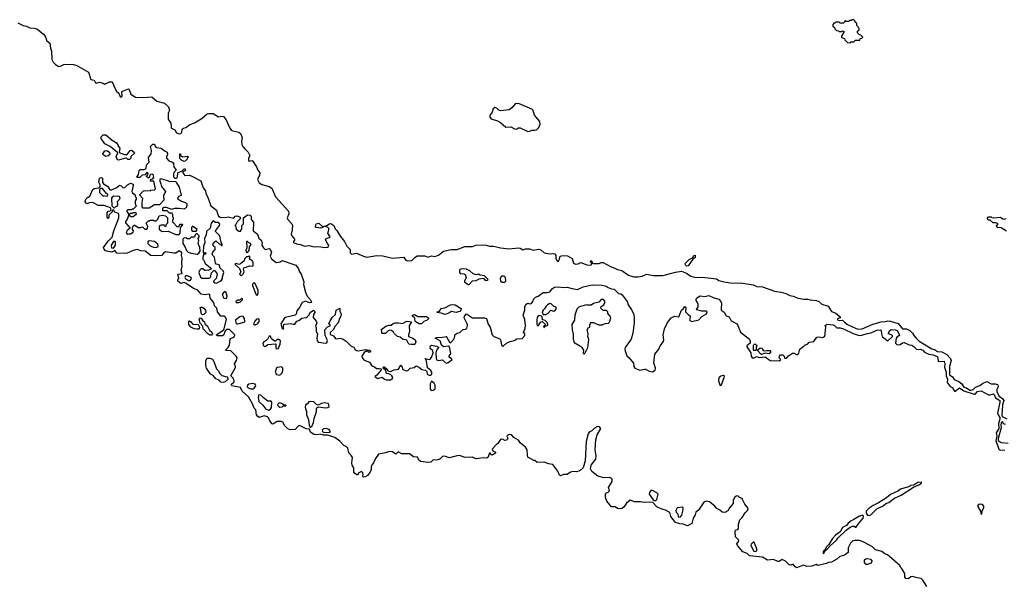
# Model space of a CAD drawing. Extents: x 1861455 to 2058065, y 200073 to 437907.
# Tile 329 of 574: x 1949016 to 1960560, y 316812 to 323410. Entities that reach past the tile are written whole.
import ezdxf

# ---------------------------------------------------------------- set-up
doc = ezdxf.new("R2010")
doc.units = 0

msp = doc.modelspace()

# ---------------------------------------------------------------- linework, layer by layer
at = {"layer": '0CON05XD'}
for points in [[(1948995, 323373), (1949055, 323343), (1949096, 323335), (1949133, 323313), (1949185, 323312), (1949215, 323302), (1949291, 323245), (1949316, 323216), (1949333, 323163), (1949368, 323135), (1949377, 323075), (1949389, 323039), (1949393, 322945), (1949407, 322913), (1949437, 322885), (1949475, 322863), (1949496, 322864), (1949535, 322886), (1949555, 322890), (1949645, 322883), (1949685, 322873), (1949824, 322794), (1949850, 322710), (1949890, 322700), (1949905, 322670), (1949914, 322664), (1949952, 322678), (1949995, 322666), (1950015, 322655), (1950067, 322683), (1950095, 322682), (1950107, 322667), (1950126, 322615), (1950151, 322571), (1950177, 322547), (1950195, 322504), (1950207, 322505), (1950219, 322515), (1950212, 322568), (1950290, 322600), (1950301, 322591), (1950317, 322535), (1950375, 322500), (1950465, 322497), (1950565, 322507), (1950625, 322453), (1950715, 322431), (1950759, 322389), (1950772, 322345), (1950758, 322312), (1950757, 322245), (1950788, 322195), (1950793, 322143), (1950803, 322133), (1950835, 322117), (1950855, 322083), (1950885, 322073), (1950905, 322076), (1950915, 322086), (1950922, 322125), (1950935, 322139), (1950965, 322145), (1951005, 322178), (1951075, 322206), (1951155, 322257), (1951215, 322305), (1951235, 322310), (1951285, 322308), (1951345, 322270), (1951385, 322278), (1951404, 322274), (1951436, 322236), (1951471, 322155), (1951495, 322115), (1951515, 322105), (1951585, 322091), (1951605, 322077), (1951623, 322027), (1951617, 321985), (1951620, 321945), (1951631, 321921), (1951655, 321895), (1951695, 321855), (1951712, 321825), (1951714, 321815), (1951698, 321785), (1951700, 321755), (1951715, 321750), (1951735, 321758), (1951745, 321754), (1951793, 321685), (1951807, 321647), (1951830, 321615), (1951828, 321585), (1951806, 321535), (1951825, 321498), (1951855, 321476), (1951942, 321452), (1951971, 321435), (1952015, 321331), (1952166, 321165), (1952172, 321135), (1952153, 321085), (1952160, 321065), (1952205, 321015), (1952215, 320995), (1952212, 320945), (1952198, 320895), (1952205, 320875), (1952237, 320835), (1952237, 320823), (1952224, 320805), (1952226, 320796), (1952275, 320777), (1952308, 320775), (1952355, 320755), (1952408, 320762), (1952465, 320748), (1952501, 320749), (1952545, 320748), (1952593, 320737), (1952625, 320742), (1952638, 320752), (1952640, 320765), (1952621, 320791), (1952601, 320835), (1952610, 320845), (1952644, 320855), (1952657, 320865), (1952627, 320905), (1952640, 320945), (1952640, 320960), (1952625, 320978), (1952582, 320985), (1952625, 321002), (1952645, 321017), (1952665, 321021), (1952699, 320995), (1952716, 320956), (1952735, 320938), (1952778, 320868), (1952825, 320809), (1952851, 320755), (1952889, 320715), (1952892, 320675), (1952905, 320660), (1952965, 320673), (1953045, 320636), (1953085, 320625), (1953205, 320643), (1953275, 320642), (1953385, 320615), (1953515, 320627), (1953545, 320589), (1953565, 320581), (1953615, 320585), (1953647, 320623), (1953675, 320642), (1953765, 320640), (1953805, 320627), (1953845, 320642), (1953885, 320634), (1953925, 320647), (1953985, 320695), (1954073, 320717), (1954145, 320715), (1954235, 320750), (1954325, 320752), (1954365, 320765), (1954445, 320770), (1954485, 320767), (1954525, 320755), (1954575, 320756), (1954655, 320735), (1954755, 320724), (1954865, 320734), (1954885, 320730), (1954915, 320712), (1954945, 320721), (1954995, 320724), (1955035, 320706), (1955099, 320719), (1955125, 320710), (1955166, 320676), (1955230, 320665), (1955265, 320670), (1955290, 320665), (1955303, 320645), (1955303, 320615), (1955312, 320585), (1955325, 320574), (1955335, 320580), (1955345, 320600), (1955354, 320636), (1955384, 320646), (1955439, 320639), (1955495, 320610), (1955511, 320555), (1955533, 320543), (1955562, 320548), (1955595, 320563), (1955665, 320534), (1955705, 320531), (1955718, 320535), (1955723, 320545), (1955708, 320575), (1955714, 320586), (1955725, 320577), (1955727, 320557), (1955745, 320549), (1955809, 320551), (1955835, 320563), (1955855, 320563), (1955944, 320515), (1955995, 320498), (1956025, 320480), (1956075, 320470), (1956155, 320414), (1956215, 320393), (1956266, 320394), (1956316, 320404), (1956365, 320424), (1956445, 320409), (1956555, 320410), (1956588, 320418), (1956705, 320450), (1956775, 320460), (1956835, 320438), (1956883, 320403), (1956945, 320386), (1957015, 320389), (1957125, 320379), (1957185, 320370), (1957215, 320353), (1957275, 320336), (1957346, 320326), (1957495, 320321), (1957615, 320302), (1957660, 320280), (1957726, 320276), (1957865, 320225), (1957944, 320214), (1957998, 320198), (1958045, 320175), (1958085, 320169), (1958143, 320145), (1958211, 320131), (1958255, 320133), (1958285, 320125), (1958359, 320119), (1958385, 320105), (1958419, 320075), (1958495, 320049), (1958535, 319987), (1958585, 319967), (1958637, 319925), (1958635, 319912), (1958605, 319902), (1958605, 319890), (1958625, 319884), (1958665, 319888), (1958685, 319863), (1958720, 319835), (1958825, 319787), (1958855, 319781), (1958895, 319784), (1959020, 319840), (1959115, 319868), (1959165, 319871), (1959195, 319879), (1959225, 319875), (1959315, 319848), (1959366, 319786), (1959415, 319784), (1959452, 319765), (1959484, 319735), (1959502, 319702), (1959525, 319674), (1959561, 319641), (1959710, 319550), (1959742, 319542), (1959775, 319520), (1959827, 319517), (1959887, 319485), (1959928, 319438), (1959937, 319415), (1959917, 319345), (1959917, 319245), (1959953, 319223), (1959972, 319192), (1960028, 319168), (1960061, 319141), (1960085, 319101), (1960115, 319092), (1960155, 319065), (1960171, 319065), (1960195, 319075), (1960221, 319099), (1960275, 319120), (1960305, 319143), (1960355, 319166), (1960405, 319140), (1960455, 319141), (1960485, 319127), (1960490, 319105), (1960472, 319075), (1960474, 319045), (1960500, 318995), (1960543, 318965), (1960554, 318945), (1960539, 318895), (1960535, 318825), (1960531, 318775), (1960535, 318755), (1960588, 318728)], [(1958755, 323140), (1958765, 323150), (1958795, 323150), (1958815, 323170), (1958865, 323170), (1958872, 323188), (1958888, 323192), (1958900, 323205), (1958878, 323228), (1958862, 323232), (1958840, 323255), (1958840, 323275), (1958858, 323292), (1958860, 323305), (1958850, 323315), (1958848, 323328), (1958832, 323342), (1958830, 323365), (1958812, 323382), (1958808, 323398), (1958795, 323410), (1958775, 323410), (1958765, 323400), (1958745, 323400), (1958735, 323390), (1958705, 323390), (1958695, 323400), (1958688, 323382), (1958675, 323370), (1958635, 323370), (1958625, 323380), (1958585, 323380), (1958575, 323370), (1958562, 323368), (1958550, 323355), (1958550, 323335), (1958568, 323318), (1958572, 323302), (1958592, 323282), (1958615, 323280), (1958625, 323270), (1958655, 323270), (1958665, 323280), (1958680, 323275), (1958680, 323265), (1958650, 323215), (1958652, 323202), (1958685, 323190), (1958692, 323172), (1958722, 323142), (1958755, 323140)], [(1954975, 322100), (1954995, 322103), (1955025, 322114), (1955055, 322113), (1955075, 322120), (1955103, 322145), (1955120, 322185), (1955113, 322215), (1955051, 322291), (1955036, 322344), (1955021, 322361), (1954865, 322427), (1954825, 322422), (1954787, 322375), (1954755, 322354), (1954655, 322341), (1954635, 322348), (1954611, 322371), (1954585, 322382), (1954567, 322365), (1954554, 322325), (1954529, 322285), (1954529, 322265), (1954545, 322246), (1954618, 322225), (1954655, 322204), (1954715, 322150), (1954775, 322154), (1954825, 322128), (1954845, 322130), (1954865, 322143), (1954883, 322143), (1954975, 322100)], [(1950175, 321762), (1950162, 321765), (1950148, 321805), (1950168, 321848), (1950075, 321923), (1950016, 321956), (1949970, 322015), (1949970, 322035), (1949995, 322058), (1950025, 322060), (1950099, 321999), (1950152, 321965), (1950170, 321935), (1950170, 321925), (1950190, 321905), (1950182, 321852), (1950245, 321830), (1950275, 321830), (1950313, 321877), (1950325, 321878), (1950358, 321855), (1950360, 321845), (1950320, 321805), (1950318, 321785), (1950305, 321770), (1950285, 321772), (1950267, 321787), (1950255, 321788), (1950175, 321762)], [(1950025, 321807), (1949993, 321825), (1949991, 321835), (1950015, 321872), (1950037, 321877), (1950068, 321855), (1950072, 321835), (1950055, 321813), (1950025, 321807)], [(1950505, 321580), (1950520, 321590), (1950523, 321605), (1950518, 321615), (1950505, 321620), (1950488, 321592), (1950453, 321587), (1950425, 321560), (1950395, 321560), (1950390, 321565), (1950407, 321593), (1950417, 321643), (1950428, 321652), (1950477, 321653), (1950498, 321665), (1950503, 321707), (1950532, 321738), (1950528, 321792), (1950558, 321835), (1950560, 321875), (1950548, 321922), (1950575, 321950), (1950595, 321950), (1950606, 321926), (1950622, 321912), (1950675, 321903), (1950712, 321872), (1950745, 321858), (1950748, 321828), (1950738, 321802), (1950738, 321785), (1950763, 321753), (1950798, 321745), (1950812, 321735), (1950820, 321725), (1950823, 321683), (1950850, 321645), (1950823, 321617), (1950818, 321595), (1950818, 321568), (1950835, 321550), (1950855, 321550), (1950868, 321562), (1950870, 321615), (1950875, 321620), (1950918, 321632), (1950945, 321662), (1950955, 321662), (1950959, 321641), (1950930, 321625), (1950930, 321615), (1950954, 321584), (1951005, 321587), (1951036, 321576), (1951139, 321519), (1951168, 321438), (1951196, 321405), (1951200, 321370), (1951219, 321335), (1951256, 321226), (1951322, 321175), (1951336, 321136), (1951346, 321106), (1951365, 321093), (1951425, 321089), (1951462, 321098), (1951525, 321082), (1951542, 321105), (1951565, 321110), (1951600, 321095), (1951600, 321075), (1951565, 321040), (1951548, 321002), (1951540, 320995), (1951550, 320985), (1951555, 320952), (1951585, 320930), (1951608, 320932), (1951610, 320945), (1951620, 320955), (1951620, 320995), (1951640, 321015), (1951640, 321085), (1951685, 321120), (1951719, 321119), (1951730, 321105), (1951728, 321065), (1951756, 321035), (1951754, 320934), (1951803, 320895), (1951819, 320849), (1951847, 320825), (1951860, 320795), (1951854, 320765), (1951873, 320733), (1951895, 320716), (1951940, 320725), (1951962, 320705), (1951968, 320685), (1951954, 320636), (1951967, 320607), (1952023, 320563), (1952070, 320570), (1952095, 320588), (1952255, 320530), (1952285, 320487), (1952296, 320455), (1952316, 320425), (1952349, 320335), (1952343, 320305), (1952367, 320215), (1952387, 320167), (1952425, 320123), (1952437, 320093), (1952415, 320091), (1952365, 320108), (1952329, 320095), (1952296, 320034), (1952264, 319995), (1952258, 319955), (1952246, 319944), (1952134, 319916), (1952118, 319905), (1952078, 319842), (1952090, 319795), (1952108, 319782), (1952108, 319822), (1952113, 319837), (1952121, 319839), (1952195, 319849), (1952225, 319838), (1952240, 319840), (1952265, 319873), (1952288, 319882), (1952325, 319910), (1952375, 319917), (1952386, 319924), (1952406, 319944), (1952425, 319982), (1952455, 320000), (1952465, 320000), (1952480, 319985), (1952459, 319951), (1952458, 319918), (1952493, 319875), (1952501, 319855), (1952486, 319815), (1952492, 319795), (1952491, 319755), (1952506, 319725), (1952500, 319675), (1952503, 319643), (1952515, 319630), (1952605, 319616), (1952616, 319624), (1952626, 319645), (1952615, 319674), (1952598, 319705), (1952592, 319775), (1952625, 319810), (1952655, 319820), (1952655, 319830), (1952640, 319845), (1952655, 319877), (1952685, 319922), (1952719, 319951), (1952728, 320005), (1952768, 320028), (1952771, 319991), (1952786, 319956), (1952783, 319935), (1952764, 319906), (1952751, 319855), (1952713, 319817), (1952692, 319775), (1952657, 319743), (1952658, 319718), (1952694, 319704), (1952713, 319675), (1952725, 319669), (1952775, 319676), (1952810, 319665), (1952845, 319642), (1952903, 319583), (1952935, 319571), (1952947, 319547), (1952965, 319531), (1952985, 319526), (1953075, 319542), (1953118, 319535), (1953128, 319525), (1953128, 319515), (1953115, 319508), (1953085, 319528), (1953054, 319506), (1953029, 319465), (1953032, 319445), (1953055, 319418), (1953119, 319395), (1953145, 319350), (1953175, 319339), (1953200, 319320), (1953231, 319321), (1953253, 319315), (1953254, 319305), (1953205, 319242), (1953180, 319225), (1953215, 319203), (1953265, 319217), (1953293, 319193), (1953315, 319187), (1953365, 319186), (1953386, 319204), (1953390, 319215), (1953380, 319235), (1953366, 319246), (1953345, 319256), (1953315, 319260), (1953308, 319298), (1953277, 319325), (1953285, 319342), (1953315, 319316), (1953331, 319291), (1953365, 319283), (1953405, 319305), (1953458, 319312), (1953485, 319358), (1953495, 319347), (1953509, 319309), (1953547, 319293), (1953565, 319298), (1953595, 319322), (1953640, 319330), (1953665, 319351), (1953705, 319332), (1953729, 319309), (1953775, 319302), (1953788, 319285), (1953795, 319253), (1953815, 319241), (1953838, 319242), (1953849, 319255), (1953848, 319275), (1953835, 319297), (1953798, 319328), (1953787, 319407), (1953770, 319435), (1953815, 319426), (1953829, 319431), (1953843, 319447), (1953864, 319505), (1953859, 319525), (1953829, 319555), (1953834, 319585), (1953845, 319593), (1953902, 319582), (1953925, 319570), (1953927, 319565), (1953904, 319535), (1953894, 319505), (1953897, 319437), (1953903, 319423), (1953925, 319415), (1953975, 319420), (1954005, 319390), (1954025, 319383), (1954041, 319389), (1954086, 319425), (1954075, 319442), (1954065, 319440), (1954052, 319452), (1954051, 319465), (1954069, 319495), (1954055, 319572), (1954045, 319583), (1953984, 319574), (1953962, 319595), (1953946, 319646), (1953888, 319675), (1953906, 319684), (1953975, 319686), (1954015, 319694), (1954025, 319685), (1954055, 319630), (1954062, 319622), (1954070, 319625), (1954111, 319669), (1954122, 319718), (1954145, 319733), (1954175, 319740), (1954215, 319777), (1954245, 319782), (1954257, 319793), (1954268, 319822), (1954267, 319835), (1954227, 319915), (1954233, 319935), (1954255, 319960), (1954323, 319913), (1954465, 319915), (1954489, 319905), (1954508, 319838), (1954531, 319805), (1954556, 319716), (1954576, 319695), (1954645, 319668), (1954657, 319645), (1954663, 319595), (1954675, 319582), (1954685, 319581), (1954722, 319618), (1954765, 319638), (1954813, 319647), (1954845, 319666), (1954907, 319673), (1954938, 319705), (1954938, 319725), (1954923, 319745), (1954941, 319789), (1954946, 319825), (1954938, 319895), (1954917, 319945), (1954940, 320005), (1954939, 320045), (1954956, 320075), (1954975, 320084), (1954998, 320078), (1955015, 320082), (1955034, 320105), (1955043, 320135), (1955064, 320155), (1955095, 320166), (1955155, 320211), (1955205, 320212), (1955232, 320218), (1955261, 320259), (1955285, 320272), (1955335, 320278), (1955395, 320270), (1955435, 320273), (1955495, 320258), (1955555, 320245), (1955623, 320277), (1955728, 320302), (1955846, 320296), (1955893, 320285), (1955915, 320269), (1955955, 320252), (1955985, 320249), (1956035, 320199), (1956065, 320194), (1956080, 320185), (1956137, 320107), (1956149, 320065), (1956186, 320016), (1956211, 319965), (1956220, 319925), (1956221, 319855), (1956205, 319733), (1956185, 319665), (1956114, 319565), (1956110, 319545), (1956114, 319525), (1956135, 319467), (1956158, 319448), (1956211, 319381), (1956217, 319345), (1956228, 319325), (1956285, 319302), (1956340, 319310), (1956355, 319310), (1956395, 319288), (1956435, 319280), (1956468, 319302), (1956471, 319325), (1956452, 319385), (1956464, 319486), (1956510, 319545), (1956526, 319585), (1956566, 319635), (1956570, 319655), (1956559, 319715), (1956575, 319785), (1956612, 319858), (1956655, 319914), (1956695, 319933), (1956745, 319926), (1956774, 320005), (1956797, 320023), (1956815, 320048), (1956827, 320035), (1956823, 319985), (1956853, 319953), (1956881, 319935), (1956870, 319885), (1956895, 319869), (1956978, 319892), (1957015, 319930), (1957070, 319960), (1957077, 319985), (1957065, 319992), (1957015, 319991), (1956955, 320008), (1956950, 320015), (1956970, 320040), (1956969, 320075), (1956944, 320126), (1956955, 320147), (1956995, 320170), (1957053, 320163), (1957095, 320177), (1957145, 320154), (1957215, 320133), (1957237, 320107), (1957246, 320086), (1957239, 320015), (1957242, 320002), (1957275, 319980), (1957299, 319939), (1957334, 319924), (1957357, 319877), (1957429, 319845), (1957467, 319747), (1957572, 319665), (1957582, 319635), (1957582, 319618), (1957542, 319585), (1957540, 319575), (1957590, 319505), (1957594, 319464), (1957605, 319443), (1957626, 319444), (1957655, 319460), (1957685, 319450), (1957755, 319458), (1957814, 319414), (1957922, 319408), (1957940, 319425), (1957922, 319445), (1957923, 319465), (1957935, 319478), (1957965, 319480), (1957980, 319465), (1957982, 319442), (1958005, 319440), (1958031, 319469), (1958075, 319498), (1958095, 319500), (1958124, 319484), (1958140, 319485), (1958152, 319498), (1958164, 319546), (1958220, 319595), (1958255, 319610), (1958273, 319627), (1958325, 319636), (1958363, 319687), (1958385, 319692), (1958425, 319684), (1958454, 319695), (1958468, 319805), (1958460, 319825), (1958485, 319840), (1958555, 319832), (1958571, 319825), (1958596, 319796), (1958635, 319798), (1958674, 319786), (1958790, 319730), (1958857, 319707), (1958885, 319709), (1958955, 319730), (1958995, 319736), (1959065, 319771), (1959108, 319775), (1959117, 319765), (1959119, 319725), (1959129, 319695), (1959185, 319648), (1959195, 319646), (1959249, 319695), (1959248, 319705), (1959235, 319715), (1959203, 319725), (1959202, 319735), (1959215, 319760), (1959235, 319778), (1959282, 319775), (1959305, 319764), (1959332, 319715), (1959331, 319705), (1959301, 319689), (1959293, 319677), (1959283, 319615), (1959305, 319599), (1959338, 319602)], [(1950945, 321748), (1950913, 321763), (1950892, 321782), (1950892, 321838), (1950900, 321835), (1950902, 321822), (1950923, 321803), (1950988, 321808), (1950990, 321795), (1950980, 321785), (1950980, 321775), (1950955, 321750), (1950945, 321748)], [(1957545, 317649), (1957556, 317665), (1957554, 317685), (1957517, 317727), (1957492, 317785), (1957485, 317794), (1957455, 317806), (1957435, 317826), (1957415, 317823), (1957399, 317811), (1957382, 317775), (1957380, 317735), (1957338, 317685), (1957320, 317650), (1957285, 317631), (1957253, 317633), (1957225, 317659), (1957189, 317679), (1957168, 317705), (1957105, 317758), (1957065, 317763), (1957039, 317751), (1956975, 317658), (1956944, 317635), (1956937, 317605), (1956914, 317565), (1956895, 317503), (1956845, 317474), (1956795, 317493), (1956755, 317498), (1956704, 317514), (1956649, 317585), (1956640, 317630), (1956589, 317659), (1956545, 317670), (1956485, 317699), (1956438, 317748), (1956406, 317754), (1956335, 317747), (1956295, 317755), (1956225, 317756), (1956175, 317777), (1956130, 317740), (1956095, 317690), (1956075, 317679), (1956045, 317675), (1956025, 317678), (1955996, 317696), (1955955, 317698), (1955901, 317765), (1955883, 317805), (1955885, 317845), (1955895, 317862), (1955915, 317868), (1955932, 317885), (1955919, 317925), (1955962, 317995), (1955961, 318021), (1955950, 318035), (1955935, 318041), (1955865, 318038), (1955795, 318057), (1955725, 318112), (1955710, 318145), (1955716, 318185), (1955770, 318255), (1955773, 318297), (1955762, 318365), (1955769, 318485), (1955788, 318542), (1955831, 318615), (1955815, 318637), (1955790, 318640), (1955755, 318621), (1955723, 318587), (1955692, 318575), (1955680, 318555), (1955659, 318465), (1955644, 318235), (1955622, 318155), (1955588, 318122), (1955571, 318115), (1955545, 318109), (1955505, 318112), (1955475, 318103), (1955435, 318078), (1955392, 318075), (1955355, 318062), (1955345, 318068), (1955327, 318117), (1955265, 318193), (1955215, 318200), (1955165, 318223), (1955085, 318218), (1955055, 318242), (1955045, 318242), (1954975, 318281), (1954968, 318305), (1954964, 318365), (1954947, 318397), (1954887, 318445), (1954865, 318478), (1954810, 318510), (1954783, 318543), (1954756, 318546), (1954732, 318535), (1954727, 318525), (1954739, 318495), (1954725, 318479), (1954705, 318477), (1954675, 318490), (1954655, 318486), (1954621, 318439), (1954601, 318425), (1954556, 318375), (1954563, 318355), (1954595, 318340), (1954596, 318325), (1954555, 318302), (1954545, 318307), (1954535, 318327), (1954525, 318326), (1954505, 318275), (1954493, 318267), (1954455, 318273), (1954365, 318262), (1954325, 318278), (1954235, 318275), (1954185, 318295), (1954155, 318298), (1954055, 318271), (1953995, 318293), (1953975, 318286), (1953945, 318259), (1953922, 318248), (1953905, 318243), (1953865, 318249), (1953835, 318223), (1953805, 318217), (1953715, 318228), (1953695, 318245), (1953681, 318281), (1953635, 318285), (1953585, 318318), (1953495, 318319), (1953455, 318341), (1953425, 318315), (1953385, 318341), (1953356, 318346), (1953285, 318325), (1953224, 318316), (1953187, 318263), (1953165, 318215), (1953148, 318195), (1953138, 318165), (1953137, 318135), (1953125, 318104), (1953094, 318065), (1953065, 318049), (1953047, 318047), (1953038, 318055), (1953042, 318075), (1953038, 318095), (1953025, 318110), (1952994, 318096), (1952975, 318070), (1952932, 318095), (1952933, 318153), (1952915, 318185), (1952909, 318215), (1952918, 318275), (1952908, 318295), (1952875, 318331), (1952864, 318384), (1952845, 318405), (1952815, 318417), (1952768, 318468), (1952710, 318510), (1952628, 318538), (1952577, 318537), (1952539, 318549), (1952505, 318541), (1952465, 318546), (1952427, 318575), (1952415, 318610), (1952375, 318611), (1952295, 318650), (1952283, 318647), (1952245, 318605), (1952185, 318600), (1952155, 318616), (1952125, 318648), (1952100, 318690), (1952085, 318700), (1952033, 318697), (1951985, 318668), (1951975, 318670), (1951947, 318705), (1951933, 318743), (1951922, 318752), (1951883, 318763), (1951825, 318746), (1951808, 318755), (1951791, 318775), (1951783, 318833), (1951764, 318855), (1951746, 318905), (1951699, 318989), (1951626, 319055), (1951605, 319097), (1951505, 319118), (1951498, 319125), (1951500, 319135), (1951530, 319165), (1951530, 319175), (1951517, 319207), (1951490, 319235), (1951548, 319332), (1951548, 319345), (1951534, 319375), (1951559, 319415), (1951564, 319445), (1951555, 319463), (1951490, 319525), (1951435, 319530), (1951430, 319535), (1951458, 319562), (1951477, 319595), (1951482, 319668), (1951524, 319686), (1951534, 319696), (1951537, 319715), (1951475, 319778), (1951444, 319776), (1951432, 319768), (1951420, 319755), (1951408, 319715), (1951395, 319703), (1951335, 319703), (1951320, 319715), (1951408, 319772), (1951439, 319895), (1951425, 319928), (1951415, 319933), (1951375, 319933), (1951334, 319985), (1951328, 320028), (1951298, 320055), (1951292, 320095), (1951250, 320145), (1951245, 320188), (1951225, 320192), (1951186, 320184), (1951145, 320193), (1951105, 320240), (1951055, 320259), (1950968, 320318), (1950945, 320328), (1950905, 320318), (1950870, 320345), (1950870, 320365), (1950880, 320375), (1950870, 320425), (1950920, 320435), (1950908, 320475), (1950922, 320515), (1950918, 320555), (1950921, 320615), (1950914, 320645), (1950917, 320675), (1950909, 320689), (1950885, 320698), (1950846, 320674), (1950825, 320672), (1950725, 320689), (1950704, 320676), (1950677, 320643), (1950605, 320642), (1950555, 320646), (1950486, 320696), (1950435, 320701), (1950395, 320714), (1950345, 320705), (1950275, 320673), (1950245, 320668), (1950155, 320671), (1950133, 320703), (1950095, 320684), (1950035, 320695), (1950018, 320705), (1950001, 320725), (1950000, 320740), (1950055, 320812), (1950102, 320858), (1950119, 320935), (1950179, 321085), (1950180, 321130), (1950175, 321137), (1950131, 321151), (1950115, 321180), (1950102, 321168), (1950100, 321155), (1950062, 321118), (1950060, 321085), (1950055, 321080), (1950040, 321095), (1950040, 321145), (1950050, 321155), (1950050, 321165), (1950075, 321170), (1950088, 321182), (1950080, 321205), (1950005, 321233), (1949935, 321233), (1949875, 321267), (1949836, 321264), (1949805, 321252), (1949783, 321273), (1949782, 321285), (1949795, 321310), (1949815, 321330), (1949825, 321330), (1949838, 321342), (1949875, 321420), (1949888, 321432), (1949945, 321440), (1949958, 321452), (1949960, 321475), (1949943, 321505), (1949953, 321547), (1949960, 321555), (1949975, 321560), (1949985, 321550), (1949988, 321505), (1949997, 321487), (1950047, 321457), (1950072, 321415), (1950093, 321413), (1950155, 321443), (1950185, 321468), (1950205, 321462), (1950225, 321442), (1950245, 321440), (1950280, 321475), (1950315, 321492), (1950345, 321480), (1950347, 321465), (1950330, 321395), (1950338, 321378), (1950368, 321358), (1950370, 321335), (1950380, 321325), (1950380, 321305), (1950370, 321285), (1950370, 321255), (1950380, 321225), (1950345, 321190), (1950335, 321190), (1950325, 321180), (1950285, 321180), (1950270, 321165), (1950290, 321135), (1950290, 321115), (1950274, 321066), (1950258, 321045), (1950258, 321028), (1950310, 320965), (1950274, 320936), (1950264, 320916), (1950271, 320901), (1950283, 320893), (1950295, 320900), (1950315, 320900), (1950345, 320920), (1950350, 320935), (1950340, 320955), (1950340, 320975), (1950355, 321000), (1950365, 321000), (1950405, 320972), (1950435, 320972), (1950455, 320980), (1950483, 320953), (1950505, 320952), (1950516, 320964), (1950517, 320985), (1950500, 321025), (1950525, 321050), (1950535, 321050), (1950545, 321060), (1950585, 321060), (1950595, 321050), (1950615, 321050), (1950635, 321070), (1950652, 321108), (1950685, 321118), (1950725, 321110), (1950750, 321085), (1950750, 321025), (1950732, 321008), (1950725, 320980), (1950710, 320995), (1950705, 321010), (1950698, 321002), (1950675, 321002), (1950660, 320995), (1950650, 320985), (1950652, 320952), (1950673, 320933), (1950688, 320928), (1950755, 320930), (1950845, 320890), (1950885, 320890), (1950898, 320905), (1950900, 320975), (1950930, 321005), (1950925, 321010), (1950895, 321008), (1950878, 320982), (1950862, 320982), (1950810, 321035), (1950813, 321067), (1950820, 321075), (1950820, 321085), (1950810, 321095), (1950810, 321125), (1950805, 321140), (1950773, 321143), (1950745, 321170), (1950695, 321170), (1950693, 321197), (1950705, 321210), (1950732, 321212), (1950795, 321188), (1950835, 321198), (1950885, 321200), (1950945, 321191), (1950971, 321209), (1950981, 321235), (1950978, 321248), (1950965, 321262), (1950905, 321282), (1950870, 321305), (1950872, 321325), (1950885, 321340), (1950918, 321355), (1950908, 321368), (1950888, 321445), (1950860, 321495), (1950847, 321507), (1950774, 321514), (1950675, 321542), (1950660, 321540), (1950658, 321515), (1950672, 321485), (1950677, 321455), (1950726, 321395), (1950700, 321345), (1950707, 321293), (1950655, 321240), (1950595, 321240), (1950535, 321198), (1950465, 321200), (1950450, 321215), (1950450, 321265), (1950460, 321315), (1950420, 321355), (1950468, 321402), (1950485, 321408), (1950545, 321402), (1950555, 321410), (1950597, 321413), (1950610, 321425), (1950587, 321517), (1950550, 321515), (1950552, 321538), (1950578, 321542), (1950587, 321563), (1950580, 321595), (1950575, 321600), (1950550, 321595), (1950540, 321585), (1950538, 321562), (1950525, 321550), (1950500, 321575), (1950505, 321580)], [(1950045, 321340), (1950050, 321365), (1950035, 321370), (1949985, 321430), (1949965, 321430), (1949952, 321418), (1949950, 321385), (1949990, 321345), (1949997, 321343), (1950005, 321350), (1950013, 321343), (1950045, 321340)], [(1950125, 321200), (1950145, 321220), (1950160, 321225), (1950168, 321245), (1950163, 321277), (1950192, 321315), (1950185, 321338), (1950121, 321339), (1950101, 321329), (1950093, 321317), (1950098, 321228), (1950125, 321200)], [(1950345, 321100), (1950315, 321100), (1950302, 321128), (1950315, 321140), (1950335, 321140), (1950345, 321150), (1950378, 321148), (1950380, 321125), (1950345, 321100)], [(1951325, 320322), (1951368, 320342), (1951382, 320355), (1951392, 320375), (1951392, 320395), (1951408, 320445), (1951400, 320465), (1951368, 320495), (1951354, 320534), (1951320, 320545), (1951312, 320555), (1951300, 320625), (1951280, 320645), (1951272, 320665), (1951280, 320685), (1951308, 320715), (1951307, 320737), (1951290, 320755), (1951282, 320775), (1951290, 320795), (1951315, 320818), (1951355, 320780), (1951368, 320778), (1951382, 320762), (1951388, 320762), (1951390, 320775), (1951373, 320813), (1951362, 320875), (1951310, 320925), (1951310, 320935), (1951360, 320995), (1951362, 321012), (1951345, 321030), (1951313, 321033), (1951285, 321050), (1951262, 321025), (1951248, 320965), (1951208, 320925), (1951202, 320885), (1951183, 320847), (1951188, 320795), (1951172, 320755), (1951168, 320685), (1951175, 320670), (1951185, 320680), (1951200, 320675), (1951195, 320660), (1951175, 320660), (1951162, 320625), (1951163, 320603), (1951175, 320590), (1951192, 320552), (1951250, 320505), (1951260, 320485), (1951229, 320471), (1951195, 320468), (1951185, 320470), (1951165, 320490), (1951145, 320490), (1951125, 320470), (1951118, 320445), (1951135, 320390), (1951155, 320380), (1951235, 320380), (1951252, 320388), (1951265, 320440), (1951292, 320468), (1951298, 320468), (1951328, 320438), (1951330, 320425), (1951320, 320375), (1951292, 320348), (1951290, 320335), (1951303, 320323), (1951325, 320322)], [(1960585, 320932), (1960525, 320968), (1960475, 320972), (1960468, 320992), (1960490, 321015), (1960466, 321026), (1960428, 321028), (1960395, 321060), (1960375, 321060), (1960360, 321075), (1960375, 321100), (1960405, 321100), (1960415, 321090), (1960435, 321088), (1960515, 321094), (1960543, 321073), (1960559, 321071), (1960583, 321077)], [(1951085, 320930), (1951098, 320948), (1951042, 320988), (1951030, 320975), (1951032, 320942), (1951045, 320930), (1951085, 320930)], [(1952545, 320966), (1952493, 320975), (1952485, 320985), (1952492, 321015), (1952525, 321024), (1952569, 320979), (1952572, 320975), (1952565, 320972), (1952545, 320966)], [(1951095, 320662), (1951115, 320672), (1951130, 320695), (1951127, 320737), (1951108, 320785), (1951116, 320815), (1951110, 320845), (1951120, 320865), (1951120, 320875), (1951109, 320889), (1951095, 320900), (1951085, 320900), (1951073, 320887), (1951065, 320860), (1951025, 320860), (1951005, 320840), (1950985, 320840), (1950965, 320850), (1950942, 320848), (1950930, 320835), (1950930, 320785), (1950952, 320752), (1950970, 320705), (1950990, 320685), (1951025, 320672), (1951095, 320662)], [(1950115, 320730), (1950140, 320765), (1950140, 320805), (1950135, 320810), (1950115, 320810), (1950088, 320765), (1950094, 320734), (1950115, 320730)], [(1950597, 320737), (1950625, 320742), (1950638, 320755), (1950637, 320777), (1950595, 320810), (1950535, 320817), (1950518, 320805), (1950520, 320785), (1950545, 320758), (1950597, 320737)], [(1951685, 320680), (1951708, 320705), (1951710, 320745), (1951730, 320775), (1951718, 320788), (1951702, 320792), (1951685, 320810), (1951675, 320810), (1951678, 320735), (1951668, 320705), (1951670, 320685), (1951685, 320680)], [(1951615, 320412), (1951635, 320430), (1951646, 320454), (1951640, 320485), (1951645, 320500), (1951715, 320522), (1951745, 320520), (1951752, 320528), (1951755, 320560), (1951740, 320585), (1951712, 320602), (1951720, 320625), (1951705, 320640), (1951695, 320630), (1951675, 320630), (1951650, 320605), (1951648, 320582), (1951604, 320546), (1951585, 320538), (1951555, 320552), (1951540, 320545), (1951594, 320494), (1951608, 320455), (1951592, 320425), (1951603, 320413), (1951615, 320412)], [(1956835, 320521), (1956825, 320528), (1956819, 320545), (1956824, 320556), (1956865, 320598), (1956903, 320617), (1956920, 320645), (1956935, 320650), (1956935, 320622), (1956910, 320600), (1956855, 320523), (1956835, 320521)], [(1954275, 320304), (1954285, 320305), (1954323, 320347), (1954367, 320353), (1954405, 320373), (1954455, 320380), (1954475, 320352), (1954497, 320355), (1954508, 320365), (1954465, 320408), (1954416, 320416), (1954395, 320426), (1954375, 320419), (1954355, 320422), (1954331, 320431), (1954293, 320465), (1954255, 320485), (1954195, 320488), (1954174, 320475), (1954172, 320445), (1954180, 320435), (1954225, 320429), (1954240, 320420), (1954251, 320385), (1954231, 320345), (1954232, 320335), (1954275, 320304)], [(1950995, 320352), (1951015, 320353), (1951032, 320375), (1951028, 320385), (1950985, 320408), (1950960, 320405), (1950952, 320385), (1950961, 320371), (1950995, 320352)], [(1954672, 320332), (1954705, 320333), (1954715, 320345), (1954711, 320385), (1954695, 320402), (1954665, 320403), (1954648, 320375), (1954655, 320345), (1954672, 320332)], [(1951805, 320180), (1951813, 320207), (1951812, 320235), (1951777, 320317), (1951765, 320330), (1951745, 320310), (1951744, 320294), (1951790, 320185), (1951805, 320180)], [(1951435, 320142), (1951445, 320150), (1951449, 320169), (1951435, 320210), (1951425, 320220), (1951415, 320220), (1951393, 320197), (1951392, 320175), (1951410, 320145), (1951435, 320142)], [(1951553, 320093), (1951585, 320093), (1951605, 320102), (1951630, 320125), (1951628, 320138), (1951615, 320140), (1951598, 320122), (1951575, 320122), (1951550, 320105), (1951553, 320093)], [(1955635, 319492), (1955647, 319503), (1955678, 319565), (1955688, 319658), (1955679, 319695), (1955683, 319727), (1955668, 319775), (1955685, 319800), (1955700, 319805), (1955700, 319835), (1955710, 319845), (1955710, 319855), (1955715, 319860), (1955745, 319860), (1955803, 319833), (1955845, 319830), (1955855, 319840), (1955883, 319847), (1955925, 319850), (1955937, 319873), (1955948, 319915), (1955940, 319935), (1955913, 319963), (1955910, 319985), (1955895, 320000), (1955865, 319998), (1955853, 320003), (1955828, 320028), (1955832, 320048), (1955865, 320068), (1955876, 320094), (1955878, 320108), (1955859, 320129), (1955833, 320127), (1955805, 320098), (1955745, 320083), (1955715, 320063), (1955675, 320062), (1955665, 320068), (1955575, 320043), (1955547, 320015), (1955524, 319946), (1955519, 319885), (1955491, 319835), (1955494, 319775), (1955506, 319724), (1955504, 319664), (1955516, 319625), (1955591, 319581), (1955606, 319566), (1955625, 319535), (1955622, 319495), (1955635, 319492)], [(1951158, 319948), (1951143, 319963), (1951140, 320015), (1951130, 320025), (1951135, 320040), (1951155, 320040), (1951175, 320028), (1951193, 320005), (1951197, 319975), (1951175, 319952), (1951158, 319948)], [(1954005, 319952), (1953959, 319969), (1953910, 319975), (1953910, 319985), (1953938, 319992), (1953956, 320024), (1954000, 320030), (1954068, 320065), (1954095, 320072), (1954121, 320065), (1954192, 320022), (1954190, 320005), (1954175, 319990), (1954157, 319983), (1954135, 319978), (1954075, 319988), (1954057, 319973), (1954005, 319952)], [(1955185, 319952), (1955213, 319967), (1955245, 320003), (1955275, 319993), (1955289, 319995), (1955305, 320015), (1955307, 320037), (1955275, 320051), (1955245, 320081), (1955225, 320079), (1955204, 320066), (1955188, 320052), (1955170, 320020), (1955152, 320005), (1955142, 319985), (1955153, 319953), (1955185, 319952)], [(1951265, 319710), (1951245, 319711), (1951222, 319725), (1951168, 319785), (1951162, 319815), (1951133, 319853), (1951123, 319883), (1951122, 319895), (1951135, 319912), (1951145, 319910), (1951165, 319878), (1951182, 319865), (1951188, 319845), (1951216, 319815), (1951241, 319771), (1951268, 319745), (1951278, 319725), (1951265, 319710)], [(1951575, 319842), (1951647, 319863), (1951655, 319870), (1951652, 319905), (1951635, 319928), (1951615, 319932), (1951595, 319927), (1951548, 319885), (1951550, 319855), (1951563, 319843), (1951575, 319842)], [(1951765, 319830), (1951775, 319832), (1951805, 319844), (1951818, 319862), (1951827, 319885), (1951815, 319902), (1951792, 319898), (1951771, 319875), (1951758, 319845), (1951765, 319830)], [(1953725, 319842), (1953700, 319845), (1953651, 319871), (1953650, 319910), (1953620, 319935), (1953623, 319945), (1953645, 319954), (1953685, 319928), (1953785, 319930), (1953810, 319915), (1953808, 319902), (1953795, 319888), (1953755, 319872), (1953725, 319842)], [(1955165, 319800), (1955185, 319820), (1955206, 319825), (1955210, 319835), (1955205, 319857), (1955175, 319884), (1955145, 319890), (1955142, 319925), (1955134, 319934), (1955115, 319940), (1955094, 319936), (1955083, 319917), (1955079, 319895), (1955078, 319845), (1955083, 319823), (1955095, 319820), (1955125, 319868), (1955142, 319872), (1955180, 319835), (1955160, 319815), (1955158, 319805), (1955165, 319800)], [(1951091, 319779), (1951062, 319785), (1951024, 319805), (1951000, 319835), (1951000, 319875), (1951005, 319880), (1951019, 319869), (1951045, 319840), (1951107, 319837), (1951123, 319805), (1951122, 319785), (1951115, 319781), (1951091, 319779)], [(1953605, 319600), (1953580, 319605), (1953555, 319652), (1953505, 319664), (1953475, 319687), (1953444, 319694), (1953405, 319730), (1953400, 319745), (1953377, 319767), (1953355, 319770), (1953335, 319760), (1953305, 319732), (1953265, 319730), (1953260, 319735), (1953260, 319765), (1953250, 319775), (1953310, 319815), (1953345, 319826), (1953373, 319827), (1953395, 319848), (1953415, 319857), (1953455, 319856), (1953505, 319846), (1953555, 319874), (1953610, 319865), (1953581, 319819), (1953586, 319755), (1953573, 319715), (1953573, 319695), (1953625, 319676), (1953653, 319655), (1953661, 319635), (1953653, 319607), (1953645, 319603), (1953605, 319600)], [(1952045, 319550), (1952070, 319605), (1952072, 319645), (1952055, 319658), (1952035, 319660), (1952015, 319640), (1952005, 319640), (1951967, 319667), (1951955, 319698), (1951942, 319698), (1951925, 319666), (1951905, 319647), (1951878, 319632), (1951868, 319615), (1951869, 319595), (1951885, 319576), (1951900, 319580), (1951925, 319602), (1952015, 319610), (1952020, 319605), (1952020, 319555), (1952045, 319550)], [(1957625, 319530), (1957620, 319535), (1957620, 319595), (1957635, 319610), (1957660, 319595), (1957660, 319585), (1957650, 319575), (1957650, 319535), (1957645, 319532), (1957625, 319530)], [(1957715, 319483), (1957701, 319491), (1957670, 319525), (1957672, 319538), (1957698, 319562), (1957715, 319560), (1957734, 319534), (1957745, 319528), (1957775, 319532), (1957815, 319530), (1957820, 319525), (1957820, 319505), (1957805, 319490), (1957755, 319500), (1957715, 319483)], [(1959338, 319602), (1959365, 319619), (1959385, 319623), (1959445, 319596), (1959475, 319593), (1959505, 319573), (1959535, 319541), (1959575, 319548), (1959603, 319533), (1959625, 319512), (1959675, 319488), (1959728, 319478), (1959772, 319462), (1959782, 319445), (1959785, 319401), (1959855, 319404), (1959864, 319375), (1959859, 319335), (1959878, 319275), (1959877, 319235), (1959896, 319195), (1959891, 319155), (1959925, 319107), (1959955, 319092), (1959975, 319050), (1959985, 319052), (1960035, 319094), (1960085, 319057), (1960205, 319018), (1960220, 319020), (1960245, 319051), (1960289, 319059), (1960375, 319011), (1960395, 319011), (1960435, 319022), (1960443, 319013), (1960455, 318975), (1960495, 318953), (1960506, 318945), (1960509, 318925), (1960482, 318795), (1960487, 318775), (1960506, 318745), (1960508, 318725), (1960491, 318675), (1960495, 318615), (1960464, 318565), (1960471, 318525), (1960461, 318475), (1960495, 318375), (1960506, 318366), (1960565, 318362)], [(1951405, 319156), (1951375, 319160), (1951353, 319183), (1951315, 319199), (1951286, 319236), (1951253, 319255), (1951206, 319325), (1951197, 319355), (1951198, 319412), (1951215, 319440), (1951245, 319442), (1951275, 319430), (1951292, 319402), (1951324, 319314), (1951342, 319295), (1951361, 319261), (1951385, 319238), (1951445, 319220), (1951458, 319208), (1951460, 319195), (1951425, 319162), (1951405, 319156)], [(1952065, 319243), (1952092, 319268), (1952102, 319295), (1952101, 319325), (1952085, 319340), (1952037, 319333), (1952027, 319323), (1952010, 319275), (1952025, 319248), (1952065, 319243)], [(1957235, 319120), (1957245, 319130), (1957277, 319215), (1957278, 319228), (1957267, 319237), (1957235, 319230), (1957215, 319210), (1957211, 319175), (1957225, 319130), (1957235, 319120)], [(1951725, 319080), (1951755, 319082), (1951765, 319088), (1951783, 319115), (1951776, 319136), (1951745, 319143), (1951704, 319136), (1951688, 319125), (1951682, 319105), (1951694, 319094), (1951725, 319080)], [(1953841, 319061), (1953865, 319064), (1953888, 319082), (1953888, 319125), (1953877, 319147), (1953845, 319172), (1953829, 319141), (1953827, 319077), (1953841, 319061)], [(1951935, 318832), (1951956, 318844), (1951967, 318863), (1951973, 318925), (1951965, 318936), (1951925, 318937), (1951875, 318975), (1951845, 319008), (1951821, 319009), (1951810, 318985), (1951821, 318931), (1951868, 318888), (1951901, 318841), (1951935, 318832)], [(1952065, 318868), (1952095, 318872), (1952105, 318880), (1952135, 318880), (1952140, 318885), (1952135, 318890), (1952115, 318890), (1952095, 318907), (1952066, 318916), (1952042, 318905), (1952038, 318888), (1952053, 318873), (1952065, 318868)], [(1952425, 318632), (1952445, 318649), (1952462, 318685), (1952468, 318735), (1952494, 318815), (1952494, 318845), (1952501, 318859), (1952515, 318869), (1952605, 318858), (1952629, 318861), (1952644, 318875), (1952635, 318909), (1952585, 318918), (1952555, 318910), (1952515, 318888), (1952495, 318896), (1952465, 318929), (1952427, 318933), (1952405, 318928), (1952385, 318900), (1952375, 318900), (1952365, 318890), (1952363, 318867), (1952377, 318815), (1952379, 318775), (1952401, 318721), (1952410, 318655), (1952417, 318637), (1952425, 318632)], [(1960575, 318663), (1960551, 318671), (1960538, 318698), (1960525, 318682), (1960519, 318655), (1960524, 318625), (1960487, 318497), (1960490, 318475), (1960525, 318450), (1960605, 318444)], [(1952578, 318568), (1952655, 318572), (1952658, 318585), (1952643, 318603), (1952610, 318615), (1952576, 318614), (1952563, 318595), (1952565, 318580), (1952578, 318568)], [(1958975, 317597), (1958995, 317604), (1959065, 317675), (1959139, 317711), (1959173, 317737), (1959205, 317749), (1959243, 317775), (1959271, 317799), (1959349, 317835), (1959495, 317927), (1959558, 317955), (1959588, 317975), (1959590, 317985), (1959545, 317981), (1959498, 317952), (1959465, 317947), (1959438, 317932), (1959345, 317905), (1959310, 317880), (1959225, 317841), (1959178, 317802), (1959085, 317745), (1959021, 317715), (1958975, 317680), (1958942, 317645), (1958942, 317625), (1958955, 317599), (1958975, 317597)], [(1956455, 317771), (1956475, 317772), (1956488, 317785), (1956502, 317845), (1956485, 317863), (1956435, 317890), (1956415, 317889), (1956399, 317865), (1956398, 317845), (1956445, 317778), (1956455, 317771)], [(1960295, 317613), (1960300, 317645), (1960321, 317689), (1960322, 317705), (1960305, 317725), (1960275, 317729), (1960253, 317717), (1960246, 317705), (1960280, 317645), (1960285, 317620), (1960295, 317613)], [(1956745, 317577), (1956765, 317580), (1956779, 317601), (1956791, 317645), (1956794, 317685), (1956785, 317694), (1956725, 317685), (1956707, 317655), (1956712, 317635), (1956733, 317615), (1956737, 317585), (1956745, 317577)], [(1959653, 316765), (1959605, 316839), (1959585, 316856), (1959537, 316863), (1959485, 316881), (1959465, 316876), (1959435, 316852), (1959406, 316856), (1959394, 316875), (1959392, 316915), (1959355, 316980), (1959340, 316995), (1959340, 317005), (1959216, 317116), (1959190, 317135), (1959160, 317145), (1959125, 317172), (1959050, 317195), (1959015, 317228), (1958912, 317282), (1958862, 317302), (1958805, 317302), (1958785, 317297), (1958755, 317272), (1958730, 317215), (1958728, 317162), (1958685, 317130), (1958631, 317115), (1958597, 317083), (1958535, 317049), (1958500, 317045), (1958475, 317034), (1958375, 317010), (1958355, 317022), (1958305, 317002), (1958245, 316996), (1958205, 317013), (1958125, 316982), (1958106, 316996), (1958085, 317027), (1958056, 317014), (1958036, 317016), (1957995, 317062), (1957955, 317080), (1957922, 317058), (1957905, 317056), (1957855, 317079), (1957785, 317071), (1957725, 317107), (1957574, 317124), (1957545, 317149), (1957495, 317170), (1957431, 317245), (1957426, 317265), (1957445, 317291), (1957447, 317305), (1957408, 317345), (1957403, 317405), (1957408, 317422), (1957435, 317432), (1957442, 317445), (1957442, 317495), (1957461, 317545), (1957487, 317573), (1957521, 317629), (1957545, 317649)], [(1958435, 317150), (1958445, 317153), (1958462, 317188), (1958485, 317200), (1958518, 317242), (1958595, 317310), (1958609, 317331), (1958705, 317425), (1958752, 317458), (1958785, 317469), (1958799, 317469), (1958815, 317458), (1958825, 317460), (1958846, 317495), (1958906, 317565), (1958911, 317585), (1958906, 317596), (1958887, 317597), (1958856, 317585), (1958795, 317547), (1958766, 317535), (1958728, 317505), (1958711, 317479), (1958665, 317454), (1958634, 317406), (1958582, 317365), (1958544, 317325), (1958503, 317257), (1958475, 317227), (1958453, 317187), (1958435, 317172), (1958435, 317150)], [(1957645, 317174), (1957657, 317185), (1957658, 317205), (1957633, 317273), (1957625, 317286), (1957615, 317284), (1957591, 317259), (1957589, 317245), (1957625, 317176), (1957645, 317174)], [(1958942, 317022), (1958920, 317045), (1958922, 317075), (1958935, 317088), (1958955, 317092), (1958990, 317085), (1959005, 317070), (1959010, 317055), (1959000, 317045), (1959000, 317035), (1958955, 317022), (1958942, 317022)]]:
    msp.add_lwpolyline(points, dxfattribs=at)

doc.saveas('drawing.dxf')
